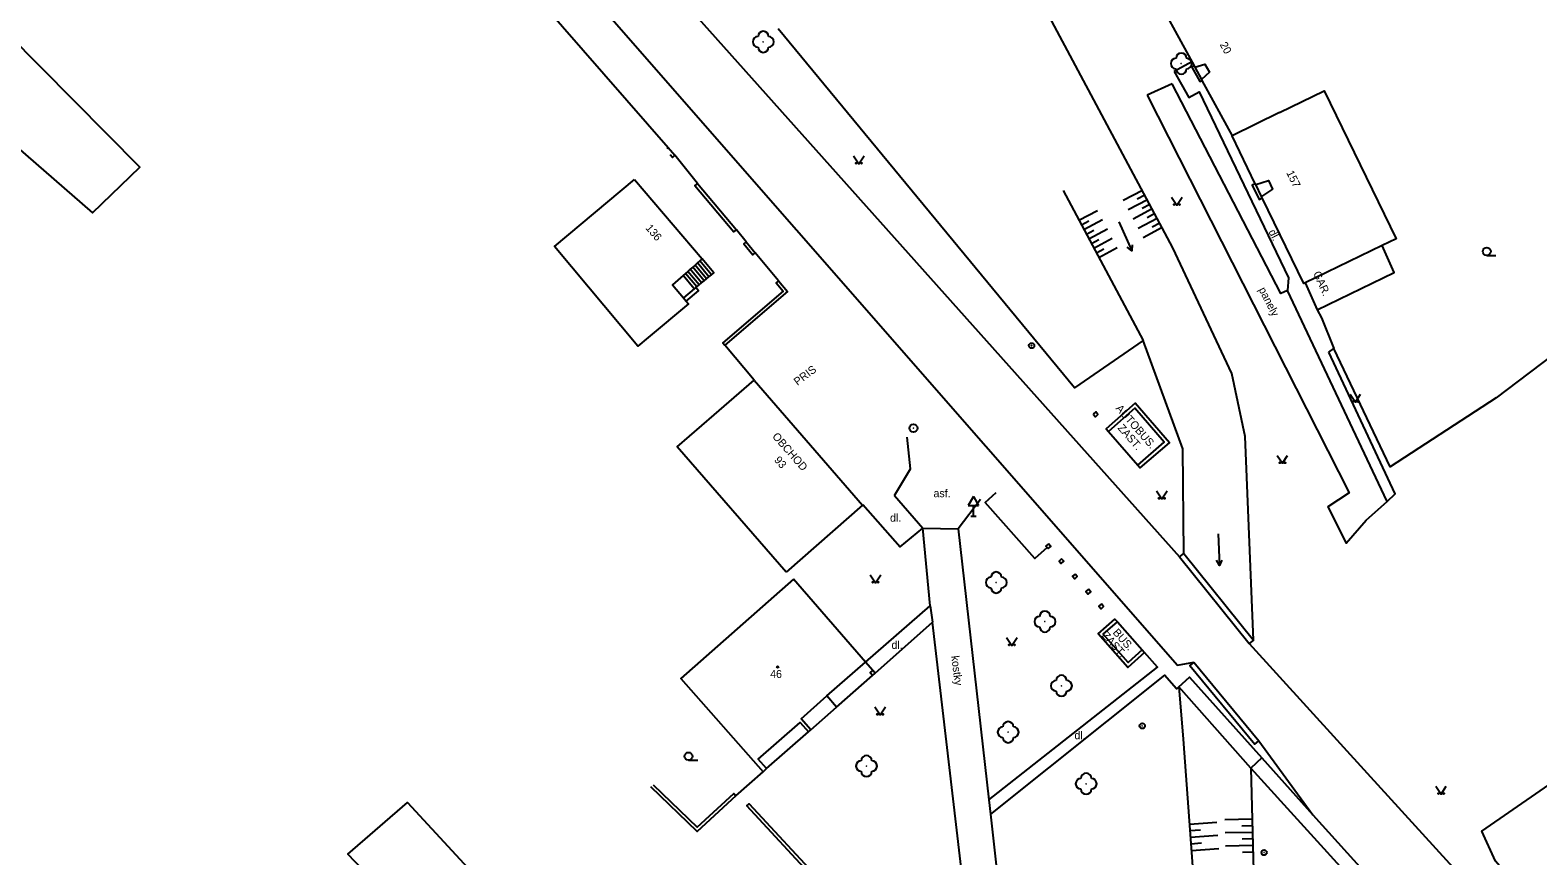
# Model space of a CAD drawing. Extents: x -582162 to -561283, y -1187583 to -1183539.
# Drawn here: x -569882.3 to -569739.3, y -1185373.8 to -1185295.5 of the extents above; entities that cross this region are included whole.
import ezdxf

# ---------------------------------------------------------------- set-up
doc = ezdxf.new("R2010")
doc.units = 0
for name, color, linetype in [('Vrstva 1', 7, 'Continuous'), ('Vrstva 10', 7, 'Continuous'), ('Vrstva 11', 7, 'Continuous'), ('Vrstva 12', 7, 'Continuous'), ('Vrstva 14', 7, 'Continuous'), ('Vrstva 3', 7, 'Continuous'), ('Vrstva 4', 7, 'Continuous'), ('Vrstva 5', 7, 'Continuous'), ('Vrstva 6', 7, 'Continuous'), ('Vrstva 8', 7, 'Continuous'), ('Vrstva 9', 7, 'Continuous')]:
    doc.layers.add(name, color=color, linetype=linetype)

# ---------------------------------------------------------------- blocks, each defined once
blk = doc.blocks.new('1.079')
at = {"layer": 'Vrstva 1'}
for radius in [0.75, 0.001]:
    blk.add_circle((0, -0.001), radius, dxfattribs=at)
blk = doc.blocks.new('3.130')
at = {"layer": 'Vrstva 1'}
blk.add_circle((0, 0), 0.001, dxfattribs=at)
for centre, start, end in [((-1, 0), 90, 270), ((0, 1), 0, 180), ((1, 0), 270, 90), ((0, -1), 180, 360)]:
    blk.add_arc(centre, 1, start, end, dxfattribs=at)
blk = doc.blocks.new('3.040')
at = {"layer": 'Vrstva 1'}
blk.add_line((0, -0.75), (1.75, -0.75), dxfattribs=at)
blk.add_circle((0, 0), 0.75, dxfattribs=at)
blk = doc.blocks.new('3.140')
at = {"layer": 'Vrstva 1'}
blk.add_lwpolyline([(-1, 1.5), (0, 0), (1, 1.5)], dxfattribs=at)
for centre in [(-0.5, 0.1), (0.5, 0.1)]:
    blk.add_circle(centre, 0.1, dxfattribs=at)
blk = doc.blocks.new('8.021')
at = {"layer": 'Vrstva 1'}
blk.add_line((-3, 0), (3, 0), dxfattribs=at)
blk.add_lwpolyline([(2, 0.5), (3, 0), (2, -0.5)], dxfattribs=at)
blk = doc.blocks.new('4.020')
at = {"layer": 'Vrstva 1'}
blk.add_circle((0, 0), 0.175, dxfattribs=at)
blk = doc.blocks.new('4.110')
at = {"layer": 'Vrstva 1'}
for radius in [0.5, 0.001]:
    blk.add_circle((-0.001, 0), radius, dxfattribs=at)
blk = doc.blocks.new('5.270')
at = {"layer": 'Vrstva 1'}
for p, q in [((0, 3.732), (-1, 2)), ((0, 3.732), (1, 2)), ((-1, 2), (1, 2)), ((-0.5, 0), (0.5, 0)), ((0, 0), (0, 2))]:
    blk.add_line(p, q, dxfattribs=at)

msp = doc.modelspace()

# ---------------------------------------------------------------- linework, layer by layer
at = {"layer": 'Vrstva 10'}
for points in [[(-569822.63, -1185290.19), (-569773.3, -1185345.44)], [(-569827.77, -1185293.68), (-569773.5, -1185355.72), (-569771.94, -1185355.42)], [(-569772.14, -1185298.5), (-569773.81, -1185299.41)], [(-569773.81, -1185299.41), (-569772.43, -1185301.9), (-569771.45, -1185301.36), (-569762.98, -1185318.98), (-569763.08, -1185320.2)], [(-569771.93, -1185298.89), (-569772.13, -1185299), (-569771.37, -1185300.37), (-569771.18, -1185300.27)], [(-569776.37, -1185301.66), (-569757.24, -1185339.37), (-569759.25, -1185340.7), (-569757.51, -1185344.14), (-569755.63, -1185341.97), (-569753.64, -1185340.19), (-569763.08, -1185320.2), (-569763.72, -1185320.48), (-569774.01, -1185300.59)], [(-569774.01, -1185300.59), (-569776.37, -1185301.66)], [(-569766.13, -1185310.06), (-569766.42, -1185310.2), (-569765.77, -1185311.55), (-569765.48, -1185311.41)], [(-569817.67, -1185318.71), (-569817.44, -1185318.52), (-569818.56, -1185317.18)], [(-569819.07, -1185319.83), (-569820.14, -1185318.58)], [(-569818.84, -1185319.65), (-569819.91, -1185318.38)], [(-569818.61, -1185319.46), (-569819.68, -1185318.18)], [(-569818.37, -1185319.27), (-569819.45, -1185317.98)], [(-569818.14, -1185319.09), (-569819.23, -1185317.78)], [(-569817.91, -1185318.9), (-569819.01, -1185317.58)], [(-569817.67, -1185318.71), (-569818.79, -1185317.38)], [(-569819.31, -1185320.03), (-569820.35, -1185318.77)], [(-569819.17, -1185319.91), (-569819.07, -1185319.83)], [(-569819.07, -1185319.83), (-569818.84, -1185319.65)], [(-569818.84, -1185319.65), (-569818.61, -1185319.46)], [(-569818.61, -1185319.46), (-569818.37, -1185319.27)], [(-569818.37, -1185319.27), (-569818.14, -1185319.09)], [(-569818.14, -1185319.09), (-569817.91, -1185318.9)], [(-569817.91, -1185318.9), (-569817.67, -1185318.71)], [(-569759.17, -1185326.05), (-569758.67, -1185325.69)], [(-569753.64, -1185340.19), (-569752.86, -1185339.47), (-569759.17, -1185326.05)], [(-569781.49, -1185331.92), (-569781.28, -1185332.16), (-569781.04, -1185331.95), (-569781.25, -1185331.71), (-569781.49, -1185331.92)], [(-569800.33, -1185339.64), (-569798.82, -1185337.09), (-569799.11, -1185334.09)], [(-569800.33, -1185339.64), (-569797.65, -1185342.74), (-569794.28, -1185342.79)], [(-569792.17, -1185340.02), (-569794.28, -1185342.79)], [(-569803.33, -1185340.49), (-569799.8, -1185344.49), (-569797.65, -1185342.74)], [(-569796.94, -1185350.09), (-569797.65, -1185342.74)], [(-569794.28, -1185342.79), (-569791.39, -1185368.5)], [(-569785.73, -1185344.22), (-569785.97, -1185344.43), (-569785.86, -1185344.55)], [(-569785.86, -1185344.55), (-569785.76, -1185344.67), (-569785.52, -1185344.46), (-569785.73, -1185344.22)], [(-569784.49, -1185345.62), (-569784.73, -1185345.84), (-569784.52, -1185346.08), (-569784.28, -1185345.86), (-569784.49, -1185345.62)], [(-569773.3, -1185345.44), (-569772.91, -1185345.13), (-569766.31, -1185353.35), (-569766.7, -1185353.66)], [(-569773.3, -1185345.44), (-569766.7, -1185353.66)], [(-569783.21, -1185347.08), (-569783.45, -1185347.29), (-569783.24, -1185347.53), (-569783, -1185347.32), (-569783.21, -1185347.08)], [(-569781.95, -1185348.51), (-569782.19, -1185348.73), (-569781.97, -1185348.97), (-569781.73, -1185348.75), (-569781.95, -1185348.51)], [(-569803.07, -1185355.42), (-569796.94, -1185350.09)], [(-569796.94, -1185350.09), (-569796.74, -1185351.64)], [(-569780.72, -1185349.91), (-569780.96, -1185350.12), (-569780.75, -1185350.36), (-569780.51, -1185350.15), (-569780.72, -1185349.91)], [(-569802.15, -1185356.47), (-569796.74, -1185351.64)], [(-569792.52, -1185387.59), (-569796.74, -1185351.64)], [(-569766.7, -1185353.66), (-569755.51, -1185365.95), (-569731.77, -1185392.03)], [(-569791.39, -1185368.5), (-569775.41, -1185355.91), (-569776.63, -1185354.51)], [(-569771.94, -1185355.42), (-569772.33, -1185355.74), (-569766.17, -1185363.2), (-569765.78, -1185362.88)], [(-569771.94, -1185355.42), (-569765.78, -1185362.88)], [(-569773.38, -1185357.76), (-569773.59, -1185357.97), (-569774.73, -1185356.67), (-569791.22, -1185369.85)], [(-569766.54, -1185365.49), (-569773.38, -1185357.76), (-569772.37, -1185356.87), (-569765.52, -1185364.52)], [(-569765.78, -1185362.88), (-569760.68, -1185369.9)], [(-569765.52, -1185364.52), (-569766.54, -1185365.49)], [(-569766.54, -1185365.49), (-569751.79, -1185381.72), (-569737.53, -1185397.61), (-569728.89, -1185405.93), (-569729.86, -1185407.01)], [(-569765.52, -1185364.52), (-569760.68, -1185369.9)], [(-569791.39, -1185368.5), (-569791.22, -1185369.85)], [(-569791.22, -1185369.85), (-569786.11, -1185415.95)], [(-569760.68, -1185369.9), (-569736.38, -1185396.8)]]:
    msp.add_lwpolyline(points, dxfattribs=at)
at = {"layer": 'Vrstva 12'}
for points in [[(-569776.83, -1185310.7), (-569778.64, -1185311.66)], [(-569776.6, -1185311.14), (-569777.32, -1185311.52)], [(-569782.84, -1185313.52), (-569781.09, -1185312.59)], [(-569776.36, -1185311.58), (-569778.17, -1185312.54)], [(-569775.89, -1185312.46), (-569777.7, -1185313.43)], [(-569776.13, -1185312.02), (-569776.85, -1185312.41)], [(-569775.66, -1185312.9), (-569776.38, -1185313.29)], [(-569782.6, -1185313.96), (-569781.9, -1185313.59)], [(-569782.37, -1185314.41), (-569780.62, -1185313.47)], [(-569781.9, -1185315.29), (-569780.15, -1185314.35)], [(-569775.42, -1185313.35), (-569777.23, -1185314.31)], [(-569774.95, -1185314.23), (-569776.76, -1185315.19)], [(-569775.19, -1185313.79), (-569775.91, -1185314.17)], [(-569782.13, -1185314.85), (-569781.43, -1185314.47)], [(-569781.66, -1185315.73), (-569780.96, -1185315.36)], [(-569781.43, -1185316.17), (-569779.68, -1185315.24)], [(-569781.19, -1185316.61), (-569780.49, -1185316.24)], [(-569780.95, -1185317.05), (-569779.21, -1185316.12)], [(-569769.77, -1185370.63), (-569772.37, -1185370.82)], [(-569771.33, -1185371.37), (-569772.32, -1185371.44)], [(-569769.02, -1185370.35), (-569766.42, -1185370.29)], [(-569767.4, -1185370.94), (-569766.4, -1185370.91)], [(-569769.68, -1185371.87), (-569772.28, -1185372.06)], [(-569771.24, -1185372.61), (-569772.23, -1185372.69)], [(-569768.99, -1185371.6), (-569766.39, -1185371.54)], [(-569768.96, -1185372.85), (-569766.35, -1185372.79)], [(-569767.36, -1185372.19), (-569766.37, -1185372.16)], [(-569769.59, -1185373.12), (-569772.19, -1185373.31)], [(-569767.33, -1185373.44), (-569766.34, -1185373.41)]]:
    msp.add_lwpolyline(points, dxfattribs=at)
at = {"layer": 'Vrstva 4'}
for points in [[(-569776.24, -1185290.95), (-569771.93, -1185298.89)], [(-569771.93, -1185298.89), (-569771.87, -1185299)], [(-569771.87, -1185299), (-569770.91, -1185298.72), (-569770.69, -1185299.11), (-569770.47, -1185299.5), (-569771.23, -1185300.17)], [(-569771.87, -1185299), (-569771.23, -1185300.17)], [(-569771.23, -1185300.17), (-569771.18, -1185300.27)], [(-569771.18, -1185300.27), (-569768.33, -1185305.51)], [(-569763.84, -1185303.31), (-569768.33, -1185305.51)], [(-569766.13, -1185310.06), (-569768.33, -1185305.51)], [(-569824.97, -1185309.65), (-569818.56, -1185317.18)], [(-569766.09, -1185310.15), (-569766.13, -1185310.06)], [(-569766.09, -1185310.15), (-569764.89, -1185309.75), (-569764.49, -1185310.58), (-569765.54, -1185311.28)], [(-569765.54, -1185311.28), (-569766.09, -1185310.15)], [(-569765.48, -1185311.41), (-569765.54, -1185311.28)], [(-569761.41, -1185319.47), (-569761.54, -1185319.53), (-569765.48, -1185311.41)], [(-569818.56, -1185317.18), (-569818.79, -1185317.38)], [(-569820.14, -1185318.58), (-569820.35, -1185318.77)], [(-569819.91, -1185318.38), (-569820.14, -1185318.58)], [(-569819.68, -1185318.18), (-569819.91, -1185318.38)], [(-569819.45, -1185317.98), (-569819.68, -1185318.18)], [(-569819.23, -1185317.78), (-569819.45, -1185317.98)], [(-569819.01, -1185317.58), (-569819.23, -1185317.78)], [(-569818.79, -1185317.38), (-569819.01, -1185317.58)], [(-569820.35, -1185318.77), (-569821.36, -1185319.64), (-569820.32, -1185320.88)], [(-569761.41, -1185319.47), (-569760.27, -1185322.02)], [(-569820.07, -1185321.19), (-569819.85, -1185321.45), (-569823.69, -1185324.65)], [(-569820.32, -1185320.88), (-569820.07, -1185321.19)], [(-569817.41, -1185331.98), (-569813.63, -1185328.7)], [(-569813.63, -1185328.7), (-569803.36, -1185340.55), (-569810.61, -1185346.91)], [(-569777.26, -1185336.74), (-569777.04, -1185337), (-569774.27, -1185334.62), (-569777.52, -1185330.86), (-569780.27, -1185333.31), (-569780.05, -1185333.57)], [(-569777.26, -1185336.74), (-569774.75, -1185334.58), (-569777.55, -1185331.34), (-569780.05, -1185333.57)], [(-569780.05, -1185333.57), (-569777.26, -1185336.74)], [(-569803.07, -1185355.42), (-569809.89, -1185347.57)], [(-569776.86, -1185354.26), (-569776.63, -1185354.51), (-569778.22, -1185355.93), (-569781.03, -1185352.75), (-569779.43, -1185351.37), (-569779.2, -1185351.62)], [(-569776.86, -1185354.26), (-569778.19, -1185355.45), (-569780.55, -1185352.78), (-569779.2, -1185351.62)], [(-569779.2, -1185351.62), (-569776.86, -1185354.26)], [(-569806.73, -1185358.64), (-569803.07, -1185355.42)], [(-569802.37, -1185356.22), (-569803.07, -1185355.42)], [(-569805.81, -1185359.69), (-569802.4, -1185356.69)], [(-569802.4, -1185356.69), (-569802.62, -1185356.44), (-569802.37, -1185356.22)], [(-569802.4, -1185356.69), (-569802.15, -1185356.47), (-569802.37, -1185356.22)], [(-569808.26, -1185361.84), (-569809.18, -1185360.8), (-569806.73, -1185358.64)], [(-569805.81, -1185359.69), (-569806.73, -1185358.64)], [(-569808.26, -1185361.84), (-569805.81, -1185359.69)], [(-569812.45, -1185365.53), (-569813.25, -1185364.63), (-569809.28, -1185361.14), (-569808.49, -1185362.04)], [(-569812.45, -1185365.53), (-569808.49, -1185362.04)], [(-569808.49, -1185362.04), (-569808.26, -1185361.84)], [(-569812.79, -1185365.83), (-569812.45, -1185365.53)]]:
    msp.add_lwpolyline(points, dxfattribs=at)
at = {"layer": 'Vrstva 5'}
for points in [[(-569892.74, -1185298.57), (-569876.35, -1185312.81), (-569871.86, -1185308.49), (-569887.49, -1185292.72), (-569876.97, -1185280.78)], [(-569763.84, -1185303.31), (-569759.61, -1185301.24), (-569752.79, -1185315.29), (-569754.1, -1185315.92), (-569761.41, -1185319.47)], [(-569823.69, -1185324.65), (-569824.66, -1185325.46), (-569832.54, -1185316.01), (-569824.97, -1185309.65)], [(-569760.27, -1185322.02), (-569752.96, -1185318.47), (-569754.1, -1185315.92)], [(-569810.61, -1185346.91), (-569820.92, -1185335.02), (-569817.41, -1185331.98)], [(-569809.89, -1185347.57), (-569820.58, -1185356.97), (-569812.79, -1185365.83)], [(-569833.61, -1185393.06), (-569852.13, -1185373.64), (-569846.49, -1185368.75), (-569833.12, -1185383.22), (-569828.99, -1185380.39)]]:
    msp.add_lwpolyline(points, dxfattribs=at)
at = {"layer": 'Vrstva 9'}
for points in [[(-569766.31, -1185353.35), (-569767.09, -1185334.03), (-569768.35, -1185328.07), (-569773.93, -1185316.14), (-569806.12, -1185255.82), (-569833.92, -1185220.28), (-569838.84, -1185216.96)], [(-569843.78, -1185281.4), (-569821.79, -1185306.63)], [(-569784.34, -1185310.71), (-569776.75, -1185324.93), (-569783.26, -1185329.42), (-569811.36, -1185295.39)], [(-569731.53, -1185301.49), (-569729.51, -1185310.63), (-569729.27, -1185313.98), (-569729.55, -1185317.22), (-569731.39, -1185320.6), (-569736.9, -1185325.52), (-569743.3, -1185330.36), (-569753.34, -1185336.92), (-569758.67, -1185325.69)], [(-569821.88, -1185306.71), (-569821.79, -1185306.63)], [(-569821.79, -1185306.63), (-569821.14, -1185307.37)], [(-569821.14, -1185307.37), (-569821.37, -1185307.57), (-569821.59, -1185307.31)], [(-569819.01, -1185310.03), (-569821.14, -1185307.37)], [(-569819.01, -1185310.03), (-569819.24, -1185310.22), (-569815.54, -1185314.63), (-569815.31, -1185314.44)], [(-569819.01, -1185310.03), (-569815.31, -1185314.44)], [(-569814.38, -1185315.57), (-569815.31, -1185314.44)], [(-569814.38, -1185315.57), (-569814.61, -1185315.76), (-569813.75, -1185316.82), (-569813.52, -1185316.63)], [(-569814.38, -1185315.57), (-569813.52, -1185316.63)], [(-569811.32, -1185319.28), (-569813.52, -1185316.63)], [(-569819.31, -1185320.03), (-569820.32, -1185320.88)], [(-569820.07, -1185321.19), (-569818.91, -1185320.22), (-569819.17, -1185319.91)], [(-569819.17, -1185319.91), (-569819.31, -1185320.03)], [(-569811.32, -1185319.28), (-569811.55, -1185319.47), (-569810.89, -1185320.25), (-569816.61, -1185325.14), (-569816.41, -1185325.37)], [(-569811.32, -1185319.28), (-569810.47, -1185320.28), (-569816.41, -1185325.37)], [(-569760.27, -1185322.02), (-569759.85, -1185322.77)], [(-569759.85, -1185322.77), (-569758.67, -1185325.69)], [(-569813.63, -1185328.7), (-569816.41, -1185325.37)], [(-569772.91, -1185345.13), (-569773.01, -1185335.21), (-569776.75, -1185324.93)], [(-569785.86, -1185344.55), (-569787.04, -1185345.6), (-569791.74, -1185340.3), (-569790.7, -1185339.35)], [(-569773.38, -1185357.76), (-569772.96, -1185362.74), (-569771.29, -1185385.53), (-569767.93, -1185395.06), (-569752.15, -1185424.26), (-569741.47, -1185442.25), (-569734.66, -1185454.71)], [(-569738.59, -1185379.9), (-569743.37, -1185374.29), (-569744.64, -1185371.45), (-569727.67, -1185359.71), (-569726.87, -1185360.54)], [(-569766.54, -1185365.49), (-569766.29, -1185375.23), (-569765.15, -1185385.61), (-569762.51, -1185392.81), (-569755.77, -1185405.8), (-569736.09, -1185440.46), (-569729.37, -1185451.66)], [(-569823.2, -1185367.05), (-569819.04, -1185371.08), (-569815.57, -1185367.89), (-569815.37, -1185368.11)], [(-569815.37, -1185368.11), (-569812.79, -1185365.83)], [(-569815.37, -1185368.11), (-569819.04, -1185371.49), (-569823.41, -1185367.27)], [(-569811.3, -1185378.93), (-569811.47, -1185378.68), (-569807.71, -1185376.2), (-569814.33, -1185369.07), (-569814.11, -1185368.87), (-569807.25, -1185376.26), (-569811.3, -1185378.93)]]:
    msp.add_lwpolyline(points, dxfattribs=at)

# ---------------------------------------------------------------- block references
at = {"layer": 'Vrstva 1', "xscale": 0.5, "yscale": 0.5}
msp.add_blockref('1.079', (-569798.53, -1185333.24), dxfattribs=at)
at = {"layer": 'Vrstva 11', "xscale": 0.5, "yscale": 0.5}
for p in [(-569812.76, -1185296.61), (-569773.14, -1185298.67), (-569790.68, -1185347.88), (-569786.07, -1185351.59), (-569784.5, -1185357.67), (-569789.55, -1185362.07), (-569802.98, -1185365.28), (-569782.16, -1185366.96)]:
    msp.add_blockref('3.130', p, dxfattribs=at)
at = {"layer": 'Vrstva 3', "xscale": 0.5, "yscale": 0.5}
for name, p in [('3.140', (-569803.7, -1185308.17)), ('3.140', (-569773.56, -1185312.09)), ('3.040', (-569744.19, -1185316.48)), ('3.140', (-569756.64, -1185330.77)), ('3.140', (-569763.56, -1185336.57)), ('3.140', (-569774.99, -1185339.95)), ('3.140', (-569802.12, -1185347.9)), ('3.140', (-569789.2, -1185353.85)), ('3.140', (-569801.69, -1185360.43)), ('3.040', (-569819.85, -1185364.36)), ('3.140', (-569748.52, -1185367.94))]:
    msp.add_blockref(name, p, dxfattribs=at)
for p, rotation in [((-569778.44, -1185315.05), -65.85449160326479), ((-569769.58, -1185344.76), -87.6877854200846)]:
    msp.add_blockref('8.021', p, dxfattribs=dict(at, rotation=rotation))
at = {"layer": 'Vrstva 8', "xscale": 0.5000000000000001, "yscale": 0.4999999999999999, "rotation": 41.39007923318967}
msp.add_blockref('4.020', (-569811.4, -1185355.89), dxfattribs=at)
at = {"layer": 'Vrstva 9', "xscale": 0.5, "yscale": 0.5}
for name, p in [('4.110', (-569787.33, -1185325.42)), ('5.270', (-569792.85, -1185341.58)), ('4.110', (-569776.84, -1185361.48)), ('4.110', (-569765.29, -1185373.49))]:
    msp.add_blockref(name, p, dxfattribs=at)

# ---------------------------------------------------------------- texts
at = {"layer": 'Vrstva 14'}
for s, rotation, p in [('dl.', 296.898, (-569764.9, -1185314.62)), (' GAR.', 294.146, (-569760.78, -1185318.3)), ('panely', 296.898, (-569765.83, -1185320.09)), ('PRIS', 37.185, (-569809.52, -1185329.24)), ('AUTOBUS.', 311.197, (-569779.41, -1185331.4)), ('ZAST.', 311.197, (-569779.22, -1185333.26)), ('OBCHOD', 311.178, (-569811.96, -1185334.06)), ('ZAST.', 311.724, (-569780.73, -1185352.94)), ('BUS.', 311.724, (-569779.69, -1185352.66)), ('kostky', 277.141, (-569794.95, -1185354.86))]:
    msp.add_text(s, height=0.75, rotation=rotation, dxfattribs=at).set_placement(p)
for s, p in [('asf.', (-569796.63, -1185339.79)), ('dl.', (-569800.75, -1185342.11)), ('dl.', (-569800.61, -1185354.17)), ('dl.', (-569783.27, -1185362.74))]:
    msp.add_text(s, height=0.75, dxfattribs=at).set_placement(p)
at = {"layer": 'Vrstva 6'}
for s, rotation, p in [('20', 298.478, (-569769.52, -1185296.86)), ('157', 296.135, (-569763.21, -1185309.02)), ('136', 310.406, (-569823.97, -1185314.29)), ('93', 309.999, (-569811.78, -1185336.29))]:
    msp.add_text(s, height=0.75, rotation=rotation, dxfattribs=at).set_placement(p)
msp.add_text('46', height=0.75, dxfattribs=at).set_placement((-569812.11, -1185356.93))

doc.saveas('drawing.dxf')
